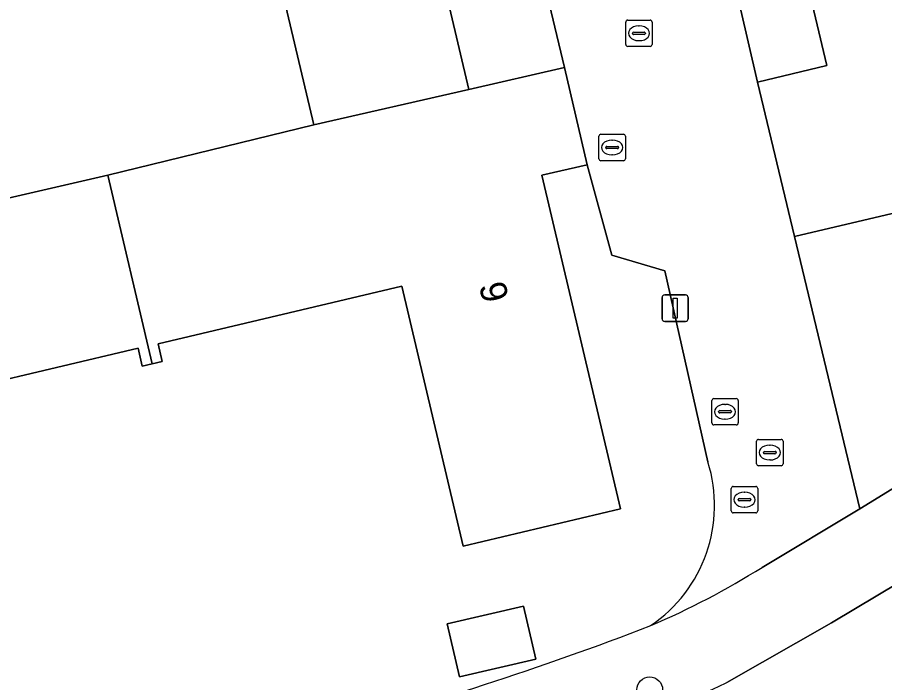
# Model space of a CAD drawing. Extents: x 157648 to 158502, y 379212 to 380938.
# Drawn here: x 158213.02 to 158245.9, y 380659.95 to 380685.18 of the extents above; entities that cross this region are included whole.
import ezdxf

# ---------------------------------------------------------------- set-up
doc = ezdxf.new("R2010")
doc.units = 0
for name, color, linetype in [('IMGEO_Boom', 7, 'Continuous'), ('IMGEO_Brandkraan', 7, 'Continuous'), ('IMGEO_Erf', 7, 'Continuous'), ('IMGEO_Kolk', 7, 'Continuous'), ('IMGEO_Lichtmast', 7, 'Continuous'), ('IMGEO_Pand', 7, 'Continuous'), ('IMGEO_Pand_nummerreeks', 7, 'Continuous'), ('IMGEO_Rijbaan_lokaal_open', 7, 'Continuous'), ('IMGEO_Rioolput', 7, 'Continuous'), ('IMGEO_Voetpad_open', 7, 'Continuous')]:
    doc.layers.add(name, color=color, linetype=linetype)

msp = doc.modelspace()

# ---------------------------------------------------------------- linework, layer by layer
at = {"layer": 'IMGEO_Boom'}
msp.add_circle((158236.998, 380659.676), 0.489, dxfattribs=at)
at = {"layer": 'IMGEO_Brandkraan'}
for p, q in [((158235.073, 380679.815), (158235.073, 380680.667)), ((158235.148, 380680.741), (158236, 380680.741)), ((158236.074, 380680.667), (158236.074, 380679.815)), ((158235.332, 380680.235), (158235.332, 380680.247)), ((158235.375, 380680.284), (158235.773, 380680.284)), ((158235.561, 380680.521), (158235.586, 380680.521)), ((158235.816, 380680.247), (158235.816, 380680.235)), ((158235.77, 380680.198), (158235.372, 380680.198)), ((158235.584, 380679.961), (158235.559, 380679.961)), ((158236, 380679.741), (158235.148, 380679.741))]:
    msp.add_line(p, q, dxfattribs=at)
for points in [[(158235.073, 380679.815), (158235.073, 380680.667)], [(158235.148, 380680.741), (158236, 380680.741)], [(158236.074, 380680.667), (158236.074, 380679.815)], [(158236, 380679.741), (158235.148, 380679.741)]]:
    msp.add_lwpolyline(points, dxfattribs=at)
for centre, radius, start, end in [((158235.15, 380680.665), 0.0765, 91.552, 178.448), ((158235.15, 380680.665), 0.0765, 91.552, 178.448), ((158235.998, 380680.665), 0.0765, 1.552, 88.448), ((158235.998, 380680.665), 0.0765, 1.552, 88.448), ((158235.372, 380680.244), 0.0403, 85.8775, 175.7526), ((158235.369, 380680.234), 0.0366, 178.938, 274.7102), ((158235.773, 380680.241), 0.043, 264.8664, 352.4533), ((158235.777, 380680.246), 0.0386, 1.7309, 96.639), ((158235.15, 380679.817), 0.0765, 181.552, 268.448), ((158235.15, 380679.817), 0.0765, 181.552, 268.448), ((158235.998, 380679.817), 0.0765, 271.552, 358.448), ((158235.998, 380679.817), 0.0765, 271.552, 358.448)]:
    msp.add_arc(centre, radius, start, end, dxfattribs=at)
for centre, major_axis, ratio, start_param, end_param in [((158235.56, 380680.241), (-0.387, 0.002), 0.722429, 4.712389, 7.853982), ((158235.585, 380680.241), (-0.39, 0.002), 0.717154, 1.570796, 4.712389)]:
    msp.add_ellipse(centre, major_axis=major_axis, ratio=ratio, start_param=start_param, end_param=end_param, dxfattribs=at)
at = {"layer": 'IMGEO_Erf'}
for points in [[(158238.83, 380692.449), (158241.085, 380682.714), (158243.707, 380683.344), (158241.391, 380693.142), (158239.156, 380702.602)], [(158229.662, 380692.552), (158229.02, 380695.546), (158227.152, 380695.101), (158230.143, 380682.441), (158233.768, 380683.28), (158231.88, 380691.143)], [(158260.571, 380681.12), (158242.491, 380676.861), (158244.961, 380666.536), (158268.56, 380681.046)], [(158239.207, 380668.315), (158237.572, 380675.57), (158235.558, 380676.153), (158234.625, 380679.584), (158232.904, 380679.185), (158235.893, 380666.538), (158229.924, 380665.127), (158227.596, 380674.979)], [(158227.596, 380674.979), (158218.362, 380672.797), (158218.52, 380672.129), (158218.14, 380672.039), (158217.762, 380671.95), (158217.601, 380672.631), (158208.299, 380670.433)]]:
    msp.add_lwpolyline(points, dxfattribs=at)
for points in [[(158212.334, 380688.613), (158202.676, 380686.331), (158204.989, 380676.546), (158216.449, 380679.193), (158224.26, 380681.102), (158221.948, 380690.885)], [(158232.682, 380660.84), (158229.783, 380660.169), (158229.319, 380662.173), (158232.218, 380662.844)]]:
    msp.add_lwpolyline(points, close=True, dxfattribs=at)
for centre, radius, start, end in [((158233.945, 380666.675), 5.511, 304.0846, 17.3147), ((158193.289, 380775.367), 121.411, 284.80291, 291.11885)]:
    msp.add_arc(centre, radius, start, end, dxfattribs=at)
at = {"layer": 'IMGEO_Kolk'}
for p, q in [((158236.089, 380684.145), (158236.089, 380684.997)), ((158236.164, 380685.071), (158237.016, 380685.071)), ((158236.577, 380684.851), (158236.602, 380684.851)), ((158237.09, 380684.997), (158237.09, 380684.145)), ((158236.348, 380684.565), (158236.348, 380684.577)), ((158236.786, 380684.528), (158236.388, 380684.528)), ((158236.391, 380684.614), (158236.789, 380684.614)), ((158236.832, 380684.577), (158236.832, 380684.565)), ((158236.6, 380684.291), (158236.575, 380684.291)), ((158237.016, 380684.071), (158236.164, 380684.071)), ((158239.427, 380670.72), (158240.279, 380670.72)), ((158239.352, 380669.794), (158239.352, 380670.646)), ((158239.84, 380670.5), (158239.865, 380670.5)), ((158240.353, 380670.646), (158240.353, 380669.794)), ((158239.611, 380670.214), (158239.611, 380670.226)), ((158240.049, 380670.177), (158239.651, 380670.177)), ((158239.654, 380670.263), (158240.052, 380670.263)), ((158240.095, 380670.226), (158240.095, 380670.214)), ((158240.279, 380669.72), (158239.427, 380669.72)), ((158239.863, 380669.94), (158239.838, 380669.94))]:
    msp.add_line(p, q, dxfattribs=at)
for points in [[(158236.089, 380684.145), (158236.089, 380684.997)], [(158236.164, 380685.071), (158237.016, 380685.071)], [(158237.09, 380684.997), (158237.09, 380684.145)], [(158237.016, 380684.071), (158236.164, 380684.071)], [(158239.427, 380670.72), (158240.279, 380670.72)], [(158239.352, 380669.794), (158239.352, 380670.646)], [(158240.353, 380670.646), (158240.353, 380669.794)], [(158240.279, 380669.72), (158239.427, 380669.72)]]:
    msp.add_lwpolyline(points, dxfattribs=at)
for centre, radius, start, end in [((158236.166, 380684.995), 0.0765, 91.552, 178.448), ((158236.166, 380684.995), 0.0765, 91.552, 178.448), ((158237.014, 380684.995), 0.0765, 1.552, 88.448), ((158237.014, 380684.995), 0.0765, 1.552, 88.448), ((158236.388, 380684.574), 0.0403, 85.8775, 175.7526), ((158236.385, 380684.564), 0.0366, 178.938, 274.7102), ((158236.789, 380684.571), 0.043, 264.8664, 352.4533), ((158236.793, 380684.576), 0.0386, 1.7309, 96.639), ((158236.166, 380684.147), 0.0765, 181.552, 268.448), ((158236.166, 380684.147), 0.0765, 181.552, 268.448), ((158237.014, 380684.147), 0.0765, 271.552, 358.448), ((158237.014, 380684.147), 0.0765, 271.552, 358.448), ((158239.429, 380670.644), 0.0765, 91.552, 178.448), ((158239.429, 380670.644), 0.0765, 91.552, 178.448), ((158240.277, 380670.644), 0.0765, 1.552, 88.448), ((158240.277, 380670.644), 0.0765, 1.552, 88.448), ((158239.651, 380670.223), 0.0403, 85.8775, 175.7526), ((158239.648, 380670.213), 0.0366, 178.938, 274.7102), ((158240.052, 380670.22), 0.043, 264.8664, 352.4533), ((158240.056, 380670.225), 0.0386, 1.7309, 96.639), ((158239.429, 380669.796), 0.0765, 181.552, 268.448), ((158239.429, 380669.796), 0.0765, 181.552, 268.448), ((158240.277, 380669.796), 0.0765, 271.552, 358.448), ((158240.277, 380669.796), 0.0765, 271.552, 358.448)]:
    msp.add_arc(centre, radius, start, end, dxfattribs=at)
for centre, major_axis, ratio, start_param, end_param in [((158236.576, 380684.571), (-0.387, 0.002), 0.722429, 4.712389, 7.853982), ((158236.601, 380684.571), (-0.39, 0.002), 0.717154, 1.570796, 4.712389), ((158239.839, 380670.22), (-0.387, 0.002), 0.722429, 4.712389, 7.853982), ((158239.864, 380670.22), (-0.39, 0.002), 0.717154, 1.570796, 4.712389)]:
    msp.add_ellipse(centre, major_axis=major_axis, ratio=ratio, start_param=start_param, end_param=end_param, dxfattribs=at)
at = {"layer": 'IMGEO_Lichtmast'}
for p, q in [((158237.566, 380674.648), (158238.356, 380674.648)), ((158238.356, 380674.648), (158237.566, 380674.648)), ((158237.466, 380673.748), (158237.466, 380674.548)), ((158237.466, 380674.548), (158237.466, 380673.748)), ((158238.456, 380674.548), (158238.456, 380673.748)), ((158238.456, 380673.748), (158238.456, 380674.548)), ((158238.356, 380673.648), (158237.566, 380673.648)), ((158237.566, 380673.648), (158238.356, 380673.648))]:
    msp.add_line(p, q, dxfattribs=at)
msp.add_lwpolyline([(158237.886, 380674.523), (158238.036, 380674.523), (158238.036, 380673.773), (158237.886, 380673.773), (158237.886, 380674.523)], dxfattribs=at)
for centre, start, end in [((158237.566, 380674.548), 90, 180), ((158237.566, 380674.548), 90, 180), ((158238.356, 380674.548), 0, 90), ((158238.356, 380674.548), 360, 90), ((158237.566, 380673.748), 180, 270), ((158237.566, 380673.748), 180, 270), ((158238.356, 380673.748), 270, 0), ((158238.356, 380673.748), 270, 0)]:
    msp.add_arc(centre, 0.1, start, end, dxfattribs=at)
at = {"layer": 'IMGEO_Pand'}
for points in [[(158212.334, 380688.613), (158221.948, 380690.885), (158224.26, 380681.102), (158230.143, 380682.441), (158227.152, 380695.101), (158229.02, 380695.546), (158228.123, 380699.319), (158210.773, 380695.217)], [(158241.391, 380693.142), (158243.707, 380683.344), (158241.085, 380682.714), (158242.491, 380676.861), (158260.571, 380681.12), (158260.316, 380682.206), (158259.173, 380687.033), (158249.533, 380684.755), (158247.232, 380694.492)], [(158224.26, 380681.102), (158216.449, 380679.193), (158218.14, 380672.039), (158218.52, 380672.129), (158218.362, 380672.797), (158227.596, 380674.979), (158229.924, 380665.127), (158235.893, 380666.538), (158232.904, 380679.185), (158234.625, 380679.584), (158233.768, 380683.28), (158230.143, 380682.441)], [(158199.203, 380675.178), (158200.065, 380671.528), (158201.819, 380671.942), (158204.814, 380659.269), (158210.613, 380660.639), (158208.299, 380670.433), (158217.601, 380672.631), (158217.762, 380671.95), (158218.14, 380672.039), (158216.449, 380679.193), (158204.989, 380676.546)], [(158229.783, 380660.169), (158232.682, 380660.84), (158232.218, 380662.844), (158229.319, 380662.173)]]:
    msp.add_lwpolyline(points, close=True, dxfattribs=at)
at = {"layer": 'IMGEO_Rijbaan_lokaal_open'}
for points in [[(158241.255, 380664.317), (158244.961, 380666.536), (158242.491, 380676.861), (158241.085, 380682.714), (158238.83, 380692.449)], [(158231.88, 380691.143), (158233.768, 380683.28), (158234.625, 380679.584), (158235.558, 380676.153), (158237.572, 380675.57), (158239.207, 380668.315)], [(158280.194, 380684.478), (158268.424, 380677.249), (158268.233, 380677.131), (158263.098, 380673.967), (158246.494, 380663.768), (158243.889, 380662.222), (158239.92, 380659.948)]]:
    msp.add_lwpolyline(points, dxfattribs=at)
for centre, radius, start, end in [((158233.945, 380666.675), 5.511, 304.0846, 17.3147), ((158225.077, 380690.119), 30.454, 293.1181, 302.0886), ((158210.455, 380723.657), 70.193, 285.62446, 294.82023)]:
    msp.add_arc(centre, radius, start, end, dxfattribs=at)
at = {"layer": 'IMGEO_Rioolput'}
for p, q in [((158241.05, 380668.247), (158241.05, 380669.099)), ((158241.125, 380669.173), (158241.977, 380669.173)), ((158242.051, 380669.099), (158242.051, 380668.247)), ((158241.352, 380668.716), (158241.75, 380668.716)), ((158241.538, 380668.953), (158241.563, 380668.953)), ((158241.309, 380668.667), (158241.309, 380668.679)), ((158241.747, 380668.63), (158241.349, 380668.63)), ((158241.561, 380668.393), (158241.536, 380668.393)), ((158241.793, 380668.679), (158241.793, 380668.667)), ((158241.977, 380668.173), (158241.125, 380668.173)), ((158240.09, 380666.461), (158240.09, 380667.313)), ((158240.165, 380667.387), (158241.017, 380667.387)), ((158240.578, 380667.167), (158240.603, 380667.167)), ((158241.091, 380667.313), (158241.091, 380666.461)), ((158240.349, 380666.881), (158240.349, 380666.893)), ((158240.787, 380666.844), (158240.389, 380666.844)), ((158240.392, 380666.93), (158240.79, 380666.93)), ((158240.833, 380666.893), (158240.833, 380666.881)), ((158240.601, 380666.607), (158240.576, 380666.607)), ((158241.017, 380666.387), (158240.165, 380666.387))]:
    msp.add_line(p, q, dxfattribs=at)
for points in [[(158241.05, 380668.247), (158241.05, 380669.099)], [(158241.125, 380669.173), (158241.977, 380669.173)], [(158242.051, 380669.099), (158242.051, 380668.247)], [(158241.977, 380668.173), (158241.125, 380668.173)], [(158240.09, 380666.461), (158240.09, 380667.313)], [(158240.165, 380667.387), (158241.017, 380667.387)], [(158241.091, 380667.313), (158241.091, 380666.461)], [(158241.017, 380666.387), (158240.165, 380666.387)]]:
    msp.add_lwpolyline(points, dxfattribs=at)
for centre, radius, start, end in [((158241.127, 380669.097), 0.0765, 91.552, 178.448), ((158241.127, 380669.097), 0.0765, 91.552, 178.448), ((158241.975, 380669.097), 0.0765, 1.552, 88.448), ((158241.975, 380669.097), 0.0765, 1.552, 88.448), ((158241.349, 380668.676), 0.0403, 85.8775, 175.7526), ((158241.754, 380668.678), 0.0386, 1.7309, 96.639), ((158241.346, 380668.666), 0.0366, 178.938, 274.7102), ((158241.75, 380668.673), 0.043, 264.8664, 352.4533), ((158241.127, 380668.249), 0.0765, 181.552, 268.448), ((158241.127, 380668.249), 0.0765, 181.552, 268.448), ((158241.975, 380668.249), 0.0765, 271.552, 358.448), ((158241.975, 380668.249), 0.0765, 271.552, 358.448), ((158240.167, 380667.311), 0.0765, 91.552, 178.448), ((158240.167, 380667.311), 0.0765, 91.552, 178.448), ((158241.015, 380667.311), 0.0765, 1.552, 88.448), ((158241.015, 380667.311), 0.0765, 1.552, 88.448), ((158240.389, 380666.89), 0.0403, 85.8775, 175.7526), ((158240.386, 380666.88), 0.0366, 178.938, 274.7102), ((158240.79, 380666.887), 0.043, 264.8664, 352.4533), ((158240.794, 380666.892), 0.0386, 1.7309, 96.639), ((158240.167, 380666.463), 0.0765, 181.552, 268.448), ((158240.167, 380666.463), 0.0765, 181.552, 268.448), ((158241.015, 380666.463), 0.0765, 271.552, 358.448), ((158241.015, 380666.463), 0.0765, 271.552, 358.448)]:
    msp.add_arc(centre, radius, start, end, dxfattribs=at)
for centre, major_axis, ratio, start_param, end_param in [((158241.537, 380668.673), (-0.387, 0.002), 0.722429, 4.712389, 7.853982), ((158241.562, 380668.673), (-0.39, 0.002), 0.717154, 1.570796, 4.712389), ((158240.577, 380666.887), (-0.387, 0.002), 0.722429, 4.712389, 7.853982), ((158240.602, 380666.887), (-0.39, 0.002), 0.717154, 1.570796, 4.712389)]:
    msp.add_ellipse(centre, major_axis=major_axis, ratio=ratio, start_param=start_param, end_param=end_param, dxfattribs=at)
at = {"layer": 'IMGEO_Voetpad_open'}
for points in [[(158281.278, 380688.781), (158278.546, 380687.175), (158268.56, 380681.046), (158244.961, 380666.536), (158241.255, 380664.317)], [(158239.92, 380659.948), (158243.889, 380662.222), (158246.494, 380663.768), (158263.098, 380673.967), (158268.233, 380677.131), (158268.424, 380677.249), (158280.194, 380684.478)]]:
    msp.add_lwpolyline(points, dxfattribs=at)
for centre, radius, start, end in [((158225.077, 380690.119), 30.454, 293.1181, 302.0886), ((158193.289, 380775.367), 121.411, 284.80291, 291.11885), ((158210.455, 380723.657), 70.193, 285.62446, 294.82023)]:
    msp.add_arc(centre, radius, start, end, dxfattribs=at)

# ---------------------------------------------------------------- texts
at = {"layer": 'IMGEO_Pand_nummerreeks'}
msp.add_text('9', height=1, rotation=283.2969, dxfattribs=at).set_placement((158230.52, 380675.011))

doc.saveas('drawing.dxf')
